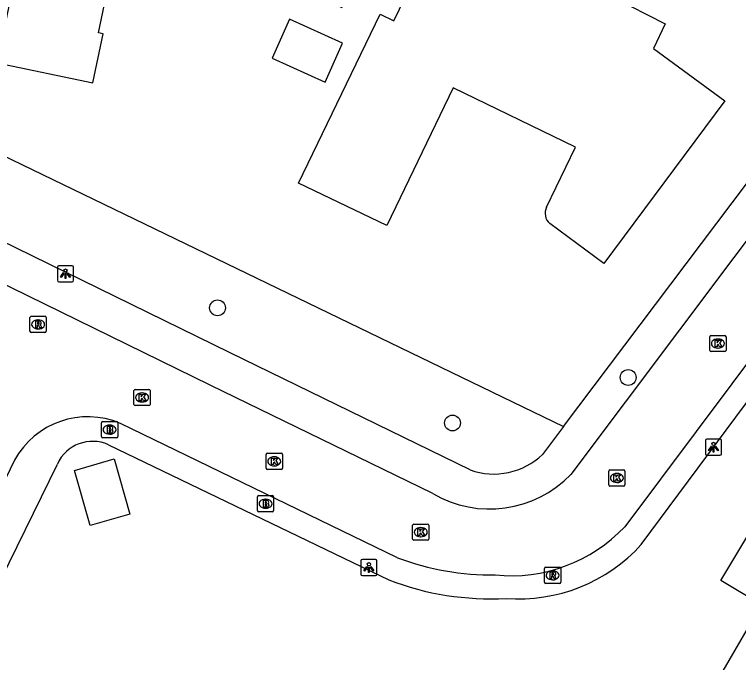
# Model space of a CAD drawing. Extents: x 163427 to 164190, y 380331 to 381641.
# Drawn here: x 163760.74 to 163805.5, y 381512.59 to 381552.62 of the extents above; entities that cross this region are included whole.
import ezdxf

# ---------------------------------------------------------------- set-up
doc = ezdxf.new("R2010")
doc.units = 0
for name, color, linetype in [('IMGEO_Boom', 7, 'Continuous'), ('IMGEO_Brandkraan', 7, 'Continuous'), ('IMGEO_Groenvoorziening', 7, 'Continuous'), ('IMGEO_Kolk', 7, 'Continuous'), ('IMGEO_Lichtpunt', 7, 'Continuous'), ('IMGEO_Pand', 7, 'Continuous'), ('IMGEO_Rijbaan_lokaal_open', 7, 'Continuous'), ('IMGEO_Rioolput', 7, 'Continuous'), ('IMGEO_Voetpad_open', 7, 'Continuous')]:
    doc.layers.add(name, color=color, linetype=linetype)

msp = doc.modelspace()

# ---------------------------------------------------------------- linework, layer by layer
at = {"layer": 'IMGEO_Boom'}
for centre in [(163773.298, 381534.495), (163798.682, 381530.197), (163787.818, 381527.384)]:
    msp.add_circle(centre, 0.489, dxfattribs=at)
at = {"layer": 'IMGEO_Brandkraan'}
for p, q in [((163766.198, 381527.473), (163767.05, 381527.473)), ((163766.123, 381526.547), (163766.123, 381527.399)), ((163766.611, 381527.253), (163766.636, 381527.253)), ((163767.124, 381527.399), (163767.124, 381526.547)), ((163766.634, 381526.693), (163766.609, 381526.693)), ((163767.05, 381526.473), (163766.198, 381526.473)), ((163775.764, 381521.97), (163775.764, 381522.822)), ((163775.839, 381522.896), (163776.691, 381522.896)), ((163776.252, 381522.676), (163776.277, 381522.676)), ((163776.765, 381522.822), (163776.765, 381521.97)), ((163776.275, 381522.116), (163776.25, 381522.116)), ((163776.691, 381521.896), (163775.839, 381521.896))]:
    msp.add_line(p, q, dxfattribs=at)
for points in [[(163766.198, 381527.473), (163767.05, 381527.473)], [(163766.123, 381526.547), (163766.123, 381527.399)], [(163766.471, 381527.173), (163766.471, 381526.773), (163766.684, 381526.773)], [(163766.702, 381527.173), (163766.471, 381527.173)], [(163766.65, 381527.092), (163766.596, 381527.092), (163766.596, 381527.016)], [(163767.124, 381527.399), (163767.124, 381526.547)], [(163766.596, 381527.016), (163766.649, 381527.016)], [(163766.658, 381526.94), (163766.596, 381526.94), (163766.596, 381526.859)], [(163766.596, 381526.859), (163766.658, 381526.859)], [(163767.05, 381526.473), (163766.198, 381526.473)], [(163775.764, 381521.97), (163775.764, 381522.822)], [(163775.839, 381522.896), (163776.691, 381522.896)], [(163776.112, 381522.596), (163776.112, 381522.196), (163776.325, 381522.196)], [(163776.343, 381522.596), (163776.112, 381522.596)], [(163776.765, 381522.822), (163776.765, 381521.97)], [(163776.291, 381522.515), (163776.237, 381522.515), (163776.237, 381522.439)], [(163776.237, 381522.439), (163776.29, 381522.439)], [(163776.299, 381522.363), (163776.237, 381522.363), (163776.237, 381522.282)], [(163776.237, 381522.282), (163776.299, 381522.282)], [(163776.691, 381521.896), (163775.839, 381521.896)]]:
    msp.add_lwpolyline(points, dxfattribs=at)
for centre, radius, start, end in [((163766.2, 381527.397), 0.0765, 91.552, 178.448), ((163766.2, 381527.397), 0.0765, 91.552, 178.448), ((163767.048, 381527.397), 0.0765, 1.552, 88.448), ((163767.048, 381527.397), 0.0765, 1.552, 88.448), ((163766.651, 381527.054), 0.0379, 267.8285, 90.9355), ((163766.706, 381527.028), 0.145, 59.4692, 91.5367), ((163766.731, 381527.075), 0.0922, 285.5137, 58.1501), ((163766.659, 381526.899), 0.0404, 269.8759, 90.5077), ((163766.69, 381527.024), 0.251, 268.6676, 293.5347), ((163766.736, 381526.883), 0.105, 301.3115, 78.989), ((163766.2, 381526.549), 0.0765, 181.552, 268.448), ((163766.2, 381526.549), 0.0765, 181.552, 268.448), ((163767.048, 381526.549), 0.0765, 271.552, 358.448), ((163767.048, 381526.549), 0.0765, 271.552, 358.448), ((163775.841, 381522.82), 0.0765, 91.552, 178.448), ((163775.841, 381522.82), 0.0765, 91.552, 178.448), ((163776.347, 381522.451), 0.145, 59.4692, 91.5367), ((163776.372, 381522.498), 0.0922, 285.5137, 58.1501), ((163776.689, 381522.82), 0.0765, 1.552, 88.448), ((163776.689, 381522.82), 0.0765, 1.552, 88.448), ((163776.292, 381522.477), 0.0379, 267.8285, 90.9355), ((163776.3, 381522.322), 0.0404, 269.8759, 90.5077), ((163776.331, 381522.447), 0.251, 268.6676, 293.5347), ((163776.377, 381522.306), 0.105, 301.3115, 78.989), ((163775.841, 381521.972), 0.0765, 181.552, 268.448), ((163775.841, 381521.972), 0.0765, 181.552, 268.448), ((163776.689, 381521.972), 0.0765, 271.552, 358.448), ((163776.689, 381521.972), 0.0765, 271.552, 358.448)]:
    msp.add_arc(centre, radius, start, end, dxfattribs=at)
for centre, major_axis, ratio, start_param, end_param in [((163766.61, 381526.973), (-0.387, 0.002), 0.722429, 4.712389, 7.853982), ((163766.635, 381526.973), (-0.39, 0.002), 0.717154, 1.570796, 4.712389), ((163776.251, 381522.396), (-0.387, 0.002), 0.722429, 4.712389, 7.853982), ((163776.276, 381522.396), (-0.39, 0.002), 0.717154, 1.570796, 4.712389)]:
    msp.add_ellipse(centre, major_axis=major_axis, ratio=ratio, start_param=start_param, end_param=end_param, dxfattribs=at)
at = {"layer": 'IMGEO_Groenvoorziening'}
msp.add_lwpolyline([(163754.876, 381546.411), (163794.675, 381527.159)], dxfattribs=at)
at = {"layer": 'IMGEO_Kolk'}
for p, q in [((163803.727, 381531.865), (163803.727, 381532.717)), ((163803.802, 381532.791), (163804.654, 381532.791)), ((163804.215, 381532.571), (163804.24, 381532.571)), ((163804.728, 381532.717), (163804.728, 381531.865)), ((163804.238, 381532.011), (163804.213, 381532.011)), ((163804.654, 381531.791), (163803.802, 381531.791)), ((163768.131, 381528.535), (163768.131, 381529.387)), ((163768.206, 381529.461), (163769.058, 381529.461)), ((163769.132, 381529.387), (163769.132, 381528.535)), ((163768.619, 381529.241), (163768.644, 381529.241)), ((163769.058, 381528.461), (163768.206, 381528.461)), ((163768.642, 381528.681), (163768.617, 381528.681)), ((163776.302, 381524.589), (163776.302, 381525.441)), ((163776.377, 381525.515), (163777.229, 381525.515)), ((163776.79, 381525.295), (163776.815, 381525.295)), ((163777.303, 381525.441), (163777.303, 381524.589)), ((163777.229, 381524.515), (163776.377, 381524.515)), ((163776.813, 381524.735), (163776.788, 381524.735)), ((163797.481, 381523.561), (163797.481, 381524.413)), ((163797.556, 381524.487), (163798.408, 381524.487)), ((163798.482, 381524.413), (163798.482, 381523.561)), ((163797.969, 381524.267), (163797.994, 381524.267)), ((163798.408, 381523.487), (163797.556, 381523.487)), ((163797.992, 381523.707), (163797.967, 381523.707)), ((163785.356, 381520.213), (163785.356, 381521.065)), ((163785.431, 381521.139), (163786.283, 381521.139)), ((163785.844, 381520.919), (163785.869, 381520.919)), ((163786.357, 381521.065), (163786.357, 381520.213)), ((163785.867, 381520.359), (163785.842, 381520.359)), ((163786.283, 381520.139), (163785.431, 381520.139))]:
    msp.add_line(p, q, dxfattribs=at)
for points in [[(163803.727, 381531.865), (163803.727, 381532.717)], [(163803.802, 381532.791), (163804.654, 381532.791)], [(163804.048, 381532.491), (163804.171, 381532.491), (163804.171, 381532.34), (163804.301, 381532.491), (163804.465, 381532.491), (163804.319, 381532.34), (163804.472, 381532.091), (163804.32, 381532.091), (163804.235, 381532.255), (163804.171, 381532.188), (163804.171, 381532.091), (163804.048, 381532.091), (163804.048, 381532.491)], [(163804.728, 381532.717), (163804.728, 381531.865)], [(163804.654, 381531.791), (163803.802, 381531.791)], [(163768.131, 381528.535), (163768.131, 381529.387)], [(163768.206, 381529.461), (163769.058, 381529.461)], [(163769.132, 381529.387), (163769.132, 381528.535)], [(163768.452, 381529.161), (163768.575, 381529.161), (163768.575, 381529.01), (163768.705, 381529.161), (163768.869, 381529.161), (163768.723, 381529.01), (163768.876, 381528.761), (163768.724, 381528.761), (163768.639, 381528.925), (163768.575, 381528.858), (163768.575, 381528.761), (163768.452, 381528.761), (163768.452, 381529.161)], [(163769.058, 381528.461), (163768.206, 381528.461)], [(163776.302, 381524.589), (163776.302, 381525.441)], [(163776.377, 381525.515), (163777.229, 381525.515)], [(163777.303, 381525.441), (163777.303, 381524.589)], [(163776.623, 381525.215), (163776.746, 381525.215), (163776.746, 381525.064), (163776.876, 381525.215), (163777.04, 381525.215), (163776.894, 381525.064), (163777.047, 381524.815), (163776.895, 381524.815), (163776.81, 381524.979), (163776.746, 381524.912), (163776.746, 381524.815), (163776.623, 381524.815), (163776.623, 381525.215)], [(163777.229, 381524.515), (163776.377, 381524.515)], [(163797.481, 381523.561), (163797.481, 381524.413)], [(163797.556, 381524.487), (163798.408, 381524.487)], [(163798.482, 381524.413), (163798.482, 381523.561)], [(163797.802, 381524.187), (163797.925, 381524.187), (163797.925, 381524.036), (163798.055, 381524.187), (163798.219, 381524.187), (163798.073, 381524.036), (163798.226, 381523.787), (163798.074, 381523.787), (163797.989, 381523.951), (163797.925, 381523.884), (163797.925, 381523.787), (163797.802, 381523.787), (163797.802, 381524.187)], [(163798.408, 381523.487), (163797.556, 381523.487)], [(163785.356, 381520.213), (163785.356, 381521.065)], [(163785.431, 381521.139), (163786.283, 381521.139)], [(163785.677, 381520.839), (163785.8, 381520.839), (163785.8, 381520.688), (163785.93, 381520.839), (163786.094, 381520.839), (163785.948, 381520.688), (163786.101, 381520.439), (163785.949, 381520.439), (163785.864, 381520.603), (163785.8, 381520.536), (163785.8, 381520.439), (163785.677, 381520.439), (163785.677, 381520.839)], [(163786.357, 381521.065), (163786.357, 381520.213)], [(163786.283, 381520.139), (163785.431, 381520.139)]]:
    msp.add_lwpolyline(points, dxfattribs=at)
for centre, start, end in [((163803.804, 381532.715), 91.552, 178.448), ((163803.804, 381532.715), 91.552, 178.448), ((163804.652, 381532.715), 1.552, 88.448), ((163804.652, 381532.715), 1.552, 88.448), ((163803.804, 381531.867), 181.552, 268.448), ((163803.804, 381531.867), 181.552, 268.448), ((163804.652, 381531.867), 271.552, 358.448), ((163804.652, 381531.867), 271.552, 358.448), ((163768.208, 381529.385), 91.552, 178.448), ((163768.208, 381529.385), 91.552, 178.448), ((163769.056, 381529.385), 1.552, 88.448), ((163769.056, 381529.385), 1.552, 88.448), ((163768.208, 381528.537), 181.552, 268.448), ((163768.208, 381528.537), 181.552, 268.448), ((163769.056, 381528.537), 271.552, 358.448), ((163769.056, 381528.537), 271.552, 358.448), ((163776.379, 381525.439), 91.552, 178.448), ((163776.379, 381525.439), 91.552, 178.448), ((163777.227, 381525.439), 1.552, 88.448), ((163777.227, 381525.439), 1.552, 88.448), ((163776.379, 381524.591), 181.552, 268.448), ((163776.379, 381524.591), 181.552, 268.448), ((163777.227, 381524.591), 271.552, 358.448), ((163777.227, 381524.591), 271.552, 358.448), ((163797.558, 381524.411), 91.552, 178.448), ((163797.558, 381524.411), 91.552, 178.448), ((163798.406, 381524.411), 1.552, 88.448), ((163798.406, 381524.411), 1.552, 88.448), ((163797.558, 381523.563), 181.552, 268.448), ((163797.558, 381523.563), 181.552, 268.448), ((163798.406, 381523.563), 271.552, 358.448), ((163798.406, 381523.563), 271.552, 358.448), ((163785.433, 381521.063), 91.552, 178.448), ((163785.433, 381521.063), 91.552, 178.448), ((163786.281, 381521.063), 1.552, 88.448), ((163786.281, 381521.063), 1.552, 88.448), ((163785.433, 381520.215), 181.552, 268.448), ((163785.433, 381520.215), 181.552, 268.448), ((163786.281, 381520.215), 271.552, 358.448), ((163786.281, 381520.215), 271.552, 358.448)]:
    msp.add_arc(centre, 0.0765, start, end, dxfattribs=at)
for centre, major_axis, ratio, start_param, end_param in [((163804.214, 381532.291), (-0.387, 0.002), 0.722429, 4.712389, 7.853982), ((163804.239, 381532.291), (-0.39, 0.002), 0.717154, 1.570796, 4.712389), ((163768.618, 381528.961), (-0.387, 0.002), 0.722429, 4.712389, 7.853982), ((163768.643, 381528.961), (-0.39, 0.002), 0.717154, 1.570796, 4.712389), ((163776.789, 381525.015), (-0.387, 0.002), 0.722429, 4.712389, 7.853982), ((163776.814, 381525.015), (-0.39, 0.002), 0.717154, 1.570796, 4.712389), ((163797.968, 381523.987), (-0.387, 0.002), 0.722429, 4.712389, 7.853982), ((163797.993, 381523.987), (-0.39, 0.002), 0.717154, 1.570796, 4.712389), ((163785.843, 381520.639), (-0.387, 0.002), 0.722429, 4.712389, 7.853982), ((163785.868, 381520.639), (-0.39, 0.002), 0.717154, 1.570796, 4.712389)]:
    msp.add_ellipse(centre, major_axis=major_axis, ratio=ratio, start_param=start_param, end_param=end_param, dxfattribs=at)
at = {"layer": 'IMGEO_Lichtpunt'}
for p, q in [((163763.399, 381537.008), (163763.399, 381536.201)), ((163763.399, 381537.008), (163763.399, 381536.201)), ((163764.301, 381537.103), (163763.493, 381537.103)), ((163764.301, 381537.103), (163763.493, 381537.103)), ((163764.395, 381536.201), (163764.395, 381537.008)), ((163764.395, 381536.201), (163764.395, 381537.008)), ((163763.493, 381536.107), (163764.301, 381536.107)), ((163763.493, 381536.107), (163764.301, 381536.107)), ((163803.454, 381526.293), (163803.454, 381525.486)), ((163803.454, 381526.293), (163803.454, 381525.486)), ((163804.356, 381526.388), (163803.548, 381526.388)), ((163804.356, 381526.388), (163803.548, 381526.388)), ((163804.45, 381525.486), (163804.45, 381526.293)), ((163804.45, 381525.486), (163804.45, 381526.293)), ((163803.548, 381525.392), (163804.356, 381525.392)), ((163803.548, 381525.392), (163804.356, 381525.392)), ((163782.154, 381518.859), (163782.154, 381518.052)), ((163782.154, 381518.859), (163782.154, 381518.052)), ((163783.056, 381518.954), (163782.248, 381518.954)), ((163783.056, 381518.954), (163782.248, 381518.954)), ((163783.15, 381518.052), (163783.15, 381518.859)), ((163783.15, 381518.052), (163783.15, 381518.859)), ((163782.248, 381517.958), (163783.056, 381517.958)), ((163782.248, 381517.958), (163783.056, 381517.958))]:
    msp.add_line(p, q, dxfattribs=at)
for points in [[(163763.773, 381536.672), (163763.812, 381536.644), (163763.624, 381536.382), (163763.586, 381536.409), (163763.773, 381536.672)], [(163763.875, 381536.624), (163763.922, 381536.624), (163763.922, 381536.302), (163763.875, 381536.302), (163763.875, 381536.624)], [(163763.985, 381536.644), (163764.023, 381536.671), (163764.21, 381536.409), (163764.171, 381536.381), (163763.985, 381536.644)], [(163803.828, 381525.957), (163803.867, 381525.929), (163803.679, 381525.667), (163803.641, 381525.694), (163803.828, 381525.957)], [(163803.93, 381525.909), (163803.977, 381525.909), (163803.977, 381525.587), (163803.93, 381525.587), (163803.93, 381525.909)], [(163804.04, 381525.929), (163804.078, 381525.956), (163804.265, 381525.694), (163804.226, 381525.666), (163804.04, 381525.929)], [(163782.528, 381518.523), (163782.567, 381518.495), (163782.379, 381518.233), (163782.341, 381518.26), (163782.528, 381518.523)], [(163782.74, 381518.495), (163782.778, 381518.522), (163782.965, 381518.26), (163782.926, 381518.232), (163782.74, 381518.495)], [(163782.63, 381518.475), (163782.677, 381518.475), (163782.677, 381518.153), (163782.63, 381518.153), (163782.63, 381518.475)]]:
    msp.add_lwpolyline(points, dxfattribs=at)
for centre in [(163763.898, 381536.806), (163803.953, 381526.091), (163782.653, 381518.657)]:
    msp.add_circle(centre, 0.0994, dxfattribs=at)
for centre, start, end in [((163763.493, 381537.008), 90, 180), ((163763.493, 381537.008), 90, 180), ((163764.301, 381537.008), 0, 90), ((163764.301, 381537.008), 0, 90), ((163763.493, 381536.201), 180, 270), ((163763.493, 381536.201), 180, 270), ((163764.301, 381536.201), 270, 0), ((163764.301, 381536.201), 270, 360), ((163803.548, 381526.293), 90, 180), ((163803.548, 381526.293), 90, 180), ((163804.356, 381526.293), 0, 90), ((163804.356, 381526.293), 0, 90), ((163803.548, 381525.486), 180, 270), ((163803.548, 381525.486), 180, 270), ((163804.356, 381525.486), 270, 0), ((163804.356, 381525.486), 270, 360), ((163782.248, 381518.859), 90, 180), ((163782.248, 381518.859), 90, 180), ((163783.056, 381518.859), 0, 90), ((163783.056, 381518.859), 0, 90), ((163782.248, 381518.052), 180, 270), ((163782.248, 381518.052), 180, 270), ((163783.056, 381518.052), 270, 0), ((163783.056, 381518.052), 270, 360)]:
    msp.add_arc(centre, 0.0946, start, end, dxfattribs=at)
at = {"layer": 'IMGEO_Pand'}
for points in [[(163766.287, 381565.846), (163764.707, 381566.161), (163764.783, 381566.544), (163763.224, 381566.871), (163759.644, 381549.64), (163765.595, 381548.401), (163766.233, 381551.423), (163765.939, 381551.484), (163767.604, 381559.488), (163776.737, 381555.085), (163780.971, 381553.045), (163784.826, 381561.054), (163780.864, 381562.963), (163782.383, 381566.113)], [(163793.635, 381540.727), (163795.424, 381544.418), (163787.871, 381548.088), (163783.754, 381539.584), (163778.302, 381542.207), (163783.357, 381552.647), (163784.204, 381552.24), (163786.592, 381557.172)], [(163798.286, 381554.816), (163797.739, 381553.709), (163800.971, 381552.039), (163800.253, 381550.514), (163804.65, 381547.281), (163797.175, 381537.235), (163793.84, 381539.703)], [(163776.664, 381549.926), (163779.947, 381548.449), (163781.03, 381550.858), (163777.748, 381552.335), (163776.664, 381549.926)], [(163813.876, 381512.022), (163813.016, 381512.534), (163810.599, 381508.476), (163808.851, 381509.518), (163804.555, 381512.077), (163806.929, 381516.153), (163804.404, 381517.655), (163808.141, 381523.873), (163810.678, 381522.361), (163811.569, 381523.847), (163813.509, 381527.081), (163817.805, 381524.521), (163819.552, 381523.48), (163817.634, 381520.26), (163818.486, 381519.752), (163813.876, 381512.022)], [(163767.884, 381521.754), (163765.43, 381521.047), (163764.448, 381524.455), (163766.902, 381525.162), (163767.884, 381521.754)]]:
    msp.add_lwpolyline(points, dxfattribs=at)
msp.add_arc((163794.392, 381540.346), 0.848, 153.2927, 229.3487, dxfattribs=at)
at = {"layer": 'IMGEO_Rijbaan_lokaal_open'}
for points in [[(163811.927, 381546.542), (163795.129, 381524.205)], [(163816.055, 381544.447), (163798.467, 381520.978)], [(163786.612, 381523.022), (163772.847, 381529.727), (163756.411, 381537.754)], [(163784.429, 381519.056), (163767.289, 381527.362)], [(163760.744, 381525.086), (163749.235, 381501.225), (163748.64, 381500), (163746.201, 381494.982)]]:
    msp.add_lwpolyline(points, dxfattribs=at)
for centre, radius, start, end in [((163765.283, 381522.581), 5.184, 67.2379, 151.112), ((163790.121, 381529.012), 6.942, 239.638, 316.1774), ((163791.459, 381527.561), 9.615, 264.0639, 316.7874), ((163790.233, 381534.419), 16.422, 249.305, 270.8111)]:
    msp.add_arc(centre, radius, start, end, dxfattribs=at)
at = {"layer": 'IMGEO_Rioolput'}
for p, q in [((163761.702, 381533.048), (163761.702, 381533.9)), ((163761.777, 381533.974), (163762.629, 381533.974)), ((163762.19, 381533.754), (163762.215, 381533.754)), ((163762.703, 381533.9), (163762.703, 381533.048)), ((163762.629, 381532.974), (163761.777, 381532.974)), ((163762.213, 381533.194), (163762.188, 381533.194)), ((163793.508, 381517.548), (163793.508, 381518.4)), ((163793.583, 381518.474), (163794.435, 381518.474)), ((163793.996, 381518.254), (163794.021, 381518.254)), ((163794.509, 381518.4), (163794.509, 381517.548)), ((163794.019, 381517.694), (163793.994, 381517.694)), ((163794.435, 381517.474), (163793.583, 381517.474))]:
    msp.add_line(p, q, dxfattribs=at)
for points in [[(163761.702, 381533.048), (163761.702, 381533.9)], [(163761.777, 381533.974), (163762.629, 381533.974)], [(163762.703, 381533.9), (163762.703, 381533.048)], [(163762.291, 381533.672), (163762.039, 381533.674), (163762.039, 381533.274)], [(163762.039, 381533.274), (163762.163, 381533.274), (163762.163, 381533.436), (163762.174, 381533.436)], [(163762.217, 381533.593), (163762.163, 381533.593), (163762.163, 381533.512)], [(163762.163, 381533.512), (163762.215, 381533.512)], [(163762.221, 381533.407), (163762.292, 381533.274), (163762.432, 381533.274), (163762.367, 381533.4)], [(163762.629, 381532.974), (163761.777, 381532.974)], [(163793.508, 381517.548), (163793.508, 381518.4)], [(163793.583, 381518.474), (163794.435, 381518.474)], [(163794.097, 381518.172), (163793.845, 381518.174), (163793.845, 381517.774)], [(163794.023, 381518.093), (163793.969, 381518.093), (163793.969, 381518.012)], [(163794.509, 381518.4), (163794.509, 381517.548)], [(163793.845, 381517.774), (163793.969, 381517.774), (163793.969, 381517.936), (163793.98, 381517.936)], [(163793.969, 381518.012), (163794.021, 381518.012)], [(163794.027, 381517.907), (163794.098, 381517.774), (163794.238, 381517.774), (163794.173, 381517.9)], [(163794.435, 381517.474), (163793.583, 381517.474)]]:
    msp.add_lwpolyline(points, dxfattribs=at)
for centre, radius, start, end in [((163761.779, 381533.898), 0.0765, 91.552, 178.448), ((163761.779, 381533.898), 0.0765, 91.552, 178.448), ((163762.627, 381533.898), 0.0765, 1.552, 88.448), ((163762.627, 381533.898), 0.0765, 1.552, 88.448), ((163762.173, 381533.383), 0.0533, 26.0293, 88.6989), ((163762.199, 381533.701), 0.19, 274.7715, 282.9687), ((163762.223, 381533.497), 0.0964, 77.0061, 93.1865), ((163762.237, 381533.554), 0.0378, 276.6634, 79.6772), ((163762.29, 381533.562), 0.109, 350.3612, 89.416), ((163762.288, 381533.562), 0.112, 277.5842, 350.9817), ((163762.272, 381533.347), 0.108, 29.5134, 73.7905), ((163761.779, 381533.05), 0.0765, 181.552, 268.448), ((163761.779, 381533.05), 0.0765, 181.552, 268.448), ((163762.627, 381533.05), 0.0765, 271.552, 358.448), ((163762.627, 381533.05), 0.0765, 271.552, 358.448), ((163793.585, 381518.398), 0.0765, 91.552, 178.448), ((163793.585, 381518.398), 0.0765, 91.552, 178.448), ((163794.029, 381517.997), 0.0964, 77.0061, 93.1865), ((163794.043, 381518.054), 0.0378, 276.6634, 79.6772), ((163794.096, 381518.062), 0.109, 350.3612, 89.416), ((163794.433, 381518.398), 0.0765, 1.552, 88.448), ((163794.433, 381518.398), 0.0765, 1.552, 88.448), ((163793.979, 381517.883), 0.0533, 26.0293, 88.6989), ((163794.005, 381518.201), 0.19, 274.7715, 282.9687), ((163794.094, 381518.062), 0.112, 277.5842, 350.9817), ((163794.078, 381517.847), 0.108, 29.5134, 73.7905), ((163793.585, 381517.55), 0.0765, 181.552, 268.448), ((163793.585, 381517.55), 0.0765, 181.552, 268.448), ((163794.433, 381517.55), 0.0765, 271.552, 358.448), ((163794.433, 381517.55), 0.0765, 271.552, 358.448)]:
    msp.add_arc(centre, radius, start, end, dxfattribs=at)
for centre, major_axis, ratio, start_param, end_param in [((163762.189, 381533.474), (-0.387, 0.002), 0.722429, 4.712389, 7.853982), ((163762.214, 381533.474), (-0.39, 0.002), 0.717154, 1.570796, 4.712389), ((163793.995, 381517.974), (-0.387, 0.002), 0.722429, 4.712389, 7.853982), ((163794.02, 381517.974), (-0.39, 0.002), 0.717154, 1.570796, 4.712389)]:
    msp.add_ellipse(centre, major_axis=major_axis, ratio=ratio, start_param=start_param, end_param=end_param, dxfattribs=at)
at = {"layer": 'IMGEO_Voetpad_open'}
for points in [[(163799.491, 381519.88), (163823.553, 381552.23)], [(163794.675, 381527.159), (163809.84, 381547.27)], [(163788.905, 381524.484), (163774.079, 381531.708), (163756.771, 381540.178)], [(163794.675, 381527.159), (163794.5, 381526.927), (163793.382, 381525.437)], [(163766.556, 381526.041), (163783.893, 381517.69)], [(163748.094, 381493.596), (163751.203, 381500), (163751.446, 381500.501), (163763.393, 381524.85)]]:
    msp.add_lwpolyline(points, dxfattribs=at)
for centre, radius, start, end in [((163765.577, 381523.845), 2.404, 65.9802, 155.2867), ((163790.371, 381528.591), 4.361, 250.3621, 313.6718), ((163791.938, 381526.681), 10.164, 265.4536, 318.0003), ((163790.161, 381533.92), 17.399, 248.8852, 273.2005)]:
    msp.add_arc(centre, radius, start, end, dxfattribs=at)

doc.saveas('drawing.dxf')
